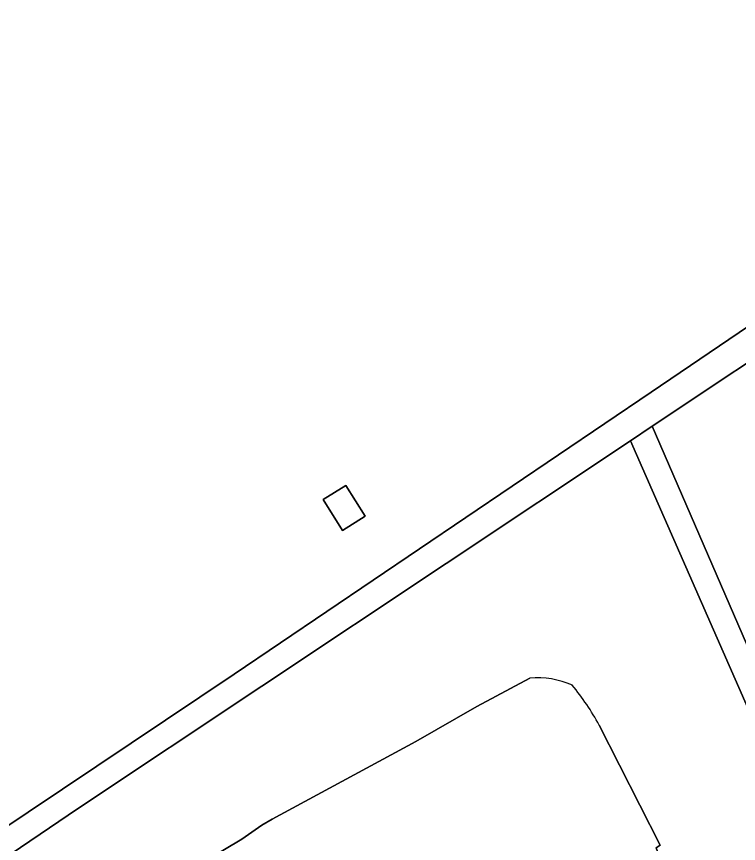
# Model space of a CAD drawing. Extents: x 161483 to 162250, y 379484 to 380833.
# Drawn here: x 161640.1 to 161736.1, y 379808.4 to 379918.5 of the extents above; entities that cross this region are included whole.
import ezdxf

# ---------------------------------------------------------------- set-up
doc = ezdxf.new("R2010")
doc.units = 0
for name, color, linetype in [('IMGEO_Erf', 7, 'Continuous'), ('IMGEO_Gemengd_bos', 7, 'Continuous'), ('IMGEO_Loofbos', 7, 'Continuous'), ('IMGEO_Meer_plas_ven_vijver', 7, 'Continuous'), ('IMGEO_Pand', 7, 'Continuous'), ('IMGEO_Rijbaan_lokaal_open', 7, 'Continuous'), ('IMGEO_Voetpad_onverhard', 7, 'Continuous')]:
    doc.layers.add(name, color=color, linetype=linetype)

msp = doc.modelspace()

# ---------------------------------------------------------------- linework, layer by layer
at = {"layer": 'IMGEO_Erf'}
msp.add_lwpolyline([(161746.76, 379878.66), (161724.63, 379863.92), (161744.1, 379818.99)], dxfattribs=at)
at = {"layer": 'IMGEO_Gemengd_bos'}
msp.add_lwpolyline([(161583.94, 379934.95), (161568.83, 379835.28), (161557.11, 379758.02), (161608.41, 379790.94), (161636.99, 379809.49), (161669.02, 379830.92), (161724.52, 379868.47), (161765.96, 379896.56)], dxfattribs=at)
msp.add_lwpolyline([(161686.46, 379851.93), (161683.44, 379850.04), (161680.86, 379854.17), (161683.88, 379856.05)], close=True, dxfattribs=at)
at = {"layer": 'IMGEO_Loofbos'}
for points in [[(161721.74, 379861.99), (161648.17, 379813.01), (161636.84, 379805.31), (161609.27, 379787.59), (161606.18, 379762.27)], [(161654.66, 379665.69), (161656.43, 379666.43), (161734.28, 379698.73), (161770.7, 379714.16), (161784.2, 379719.73), (161721.74, 379861.99)], [(161656.83, 379801.54), (161663.33, 379804.98), (161670.04, 379808.94), (161672.71, 379810.81), (161674.08, 379811.61), (161693.21, 379821.94), (161701.33, 379826.62), (161708.35, 379830.4)], [(161717.6, 379824.13), (161725.68, 379808.16), (161725.18, 379807.8), (161725.92, 379805.74), (161724.49, 379804.29), (161728.76, 379794.92), (161731.2, 379794.8), (161731.73, 379795.11), (161734.86, 379787.16), (161751.72, 379750), (161758.5, 379735.05)]]:
    msp.add_lwpolyline(points, dxfattribs=at)
for centre, radius, start, end in [((161709.35, 379819.04), 11.4, 65.8492, 95.046), ((161686.89, 379807.25), 35.04, 28.8023, 39.2968)]:
    msp.add_arc(centre, radius, start, end, dxfattribs=at)
at = {"layer": 'IMGEO_Meer_plas_ven_vijver'}
for points in [[(161708.35, 379830.4), (161701.33, 379826.62), (161693.21, 379821.94), (161674.08, 379811.61), (161672.71, 379810.81), (161670.04, 379808.94), (161663.33, 379804.98), (161656.83, 379801.54)], [(161734.86, 379787.16), (161731.73, 379795.11), (161731.2, 379794.8), (161728.76, 379794.92), (161724.49, 379804.29), (161725.92, 379805.74), (161725.18, 379807.8), (161725.68, 379808.16), (161717.6, 379824.13)]]:
    msp.add_lwpolyline(points, dxfattribs=at)
for centre, radius, start, end in [((161709.35, 379819.04), 11.4, 65.8492, 95.046), ((161686.89, 379807.25), 35.04, 28.8023, 39.2968)]:
    msp.add_arc(centre, radius, start, end, dxfattribs=at)
at = {"layer": 'IMGEO_Pand'}
msp.add_lwpolyline([(161683.44, 379850.04), (161686.46, 379851.93), (161683.88, 379856.05), (161680.86, 379854.17)], close=True, dxfattribs=at)
at = {"layer": 'IMGEO_Rijbaan_lokaal_open'}
msp.add_lwpolyline([(161765.96, 379896.56), (161724.52, 379868.47), (161669.02, 379830.92), (161636.99, 379809.49), (161608.41, 379790.94), (161557.11, 379758.02), (161558.81, 379755.14), (161605.67, 379785.27), (161609.27, 379787.59), (161636.84, 379805.31), (161648.17, 379813.01), (161721.74, 379861.99), (161724.63, 379863.92), (161746.76, 379878.66)], dxfattribs=at)
at = {"layer": 'IMGEO_Voetpad_onverhard'}
msp.add_lwpolyline([(162063.84, 379834.53), (162092.88, 379846.78), (162125.73, 379861.01), (162124.28, 379863.96), (162083.97, 379846.73), (162040.67, 379827.77), (162000, 379810.31), (161972.01, 379798.74), (161948.48, 379789.71), (161922.77, 379779.55), (161906.05, 379769.39), (161887.59, 379762.26), (161856.95, 379750), (161827.96, 379738.1), (161787.11, 379720.82), (161749.93, 379805.11), (161744.1, 379818.99), (161724.63, 379863.92), (161721.74, 379861.99), (161784.2, 379719.73), (161770.7, 379714.16), (161734.28, 379698.73), (161656.43, 379666.43), (161654.66, 379665.69)], dxfattribs=at)

doc.saveas('drawing.dxf')
